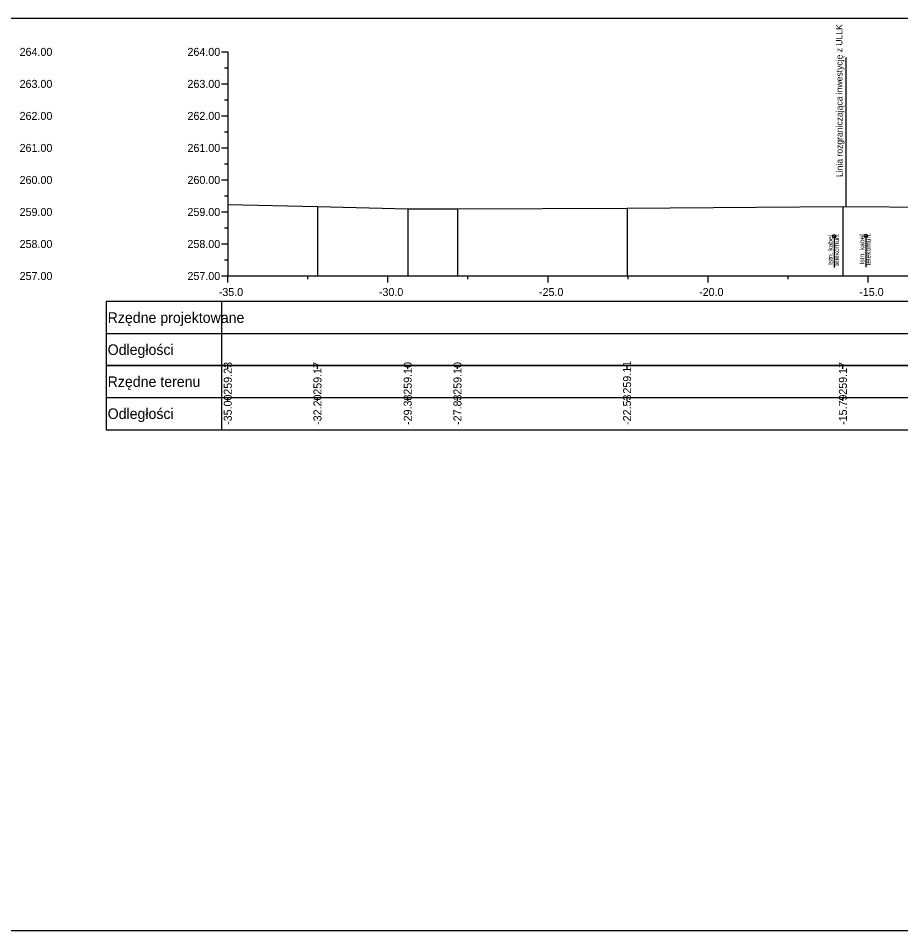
# Model space of a CAD drawing. Extents: x 6516023 to 6560129, y 5513077 to 5529206.
# Drawn here: x 6517538.92 to 6517566.48, y 5514518.16 to 5514546.66 of the extents above; entities that cross this region are included whole.
import ezdxf

# ---------------------------------------------------------------- set-up
doc = ezdxf.new("R2010")
doc.units = 0
for name, color, linetype in [('TOR_PRZEK_P-kable', 7, 'Continuous'), ('TOR_PRZEK_P-tabelka istniejace', 7, 'Continuous'), ('TOR_PRZEK_P-tabelka projektowane', 7, 'Continuous'), ('TOR_PRZEK_P-teren istniejacy', 7, 'Continuous'), ('TOR_PRZEK_P-uklad odniesienia', 7, 'Continuous'), ('TOR_PS_T-granica PKP-projektowana', 7, 'Continuous'), ('TOR_RAMKI-ramka+tabelka 1', 7, 'Continuous')]:
    doc.layers.add(name, color=color, linetype=linetype)

msp = doc.modelspace()

# ---------------------------------------------------------------- linework, layer by layer
at = {"layer": 'TOR_PRZEK_P-kable'}
for p, q in [((6517564.4, 5514539.847), (6517564.4, 5514538.873)), ((6517565.387, 5514539.86), (6517565.387, 5514538.886))]:
    msp.add_line(p, q, dxfattribs=at)
for centre in [(6517564.4, 5514539.847), (6517565.387, 5514539.86)]:
    msp.add_circle(centre, 0.05, dxfattribs=at)
at = {"layer": 'TOR_PRZEK_P-tabelka istniejace'}
for p, q in [((6517541.663, 5514535.806), (6517541.663, 5514533.806)), ((6517545.263, 5514535.806), (6517545.263, 5514533.806)), ((6517545.463, 5514535.706), (6517545.463, 5514535.806)), ((6517548.264, 5514535.706), (6517548.264, 5514535.806)), ((6517551.082, 5514535.706), (6517551.082, 5514535.806)), ((6517552.636, 5514535.706), (6517552.636, 5514535.806)), ((6517557.932, 5514535.706), (6517557.932, 5514535.806)), ((6517564.672, 5514535.706), (6517564.672, 5514535.806)), ((6517541.663, 5514534.806), (6517625.463, 5514534.806)), ((6517545.463, 5514534.706), (6517545.463, 5514534.806)), ((6517548.264, 5514534.706), (6517548.264, 5514534.806)), ((6517551.082, 5514534.706), (6517551.082, 5514534.806)), ((6517552.636, 5514534.706), (6517552.636, 5514534.806)), ((6517557.932, 5514534.706), (6517557.932, 5514534.806)), ((6517564.672, 5514534.706), (6517564.672, 5514534.806))]:
    msp.add_line(p, q, dxfattribs=at)
for points in [[(6517545.463, 5514540.836), (6517545.463, 5514538.806), (6517545.463, 5514538.676), (6517545.463, 5514538.606)], [(6517548.264, 5514540.778), (6517548.264, 5514538.806), (6517548.264, 5514538.676), (6517548.264, 5514538.606)], [(6517551.082, 5514540.708), (6517551.082, 5514538.806), (6517551.082, 5514538.676), (6517551.082, 5514538.606)], [(6517552.636, 5514540.704), (6517552.636, 5514538.806), (6517552.636, 5514538.676), (6517552.636, 5514538.606)], [(6517557.932, 5514540.72), (6517557.932, 5514538.806), (6517557.932, 5514538.676), (6517557.932, 5514538.606)], [(6517564.672, 5514540.777), (6517564.672, 5514538.806), (6517564.672, 5514538.676), (6517564.672, 5514538.606)]]:
    msp.add_lwpolyline(points, dxfattribs=at)
msp.add_lwpolyline([(6517541.663, 5514535.806), (6517541.663, 5514533.806), (6517625.463, 5514533.806), (6517625.463, 5514535.806)], close=True, dxfattribs=at)
at = {"layer": 'TOR_PRZEK_P-tabelka projektowane'}
for p, q in [((6517541.663, 5514537.806), (6517541.663, 5514535.806)), ((6517545.263, 5514537.806), (6517545.263, 5514535.806)), ((6517541.663, 5514536.806), (6517625.463, 5514536.806))]:
    msp.add_line(p, q, dxfattribs=at)
msp.add_lwpolyline([(6517541.663, 5514537.806), (6517541.663, 5514535.806), (6517625.463, 5514535.806), (6517625.463, 5514537.806)], close=True, dxfattribs=at)
at = {"layer": 'TOR_PRZEK_P-teren istniejacy'}
msp.add_lwpolyline([(6517545.463, 5514540.836), (6517548.264, 5514540.778), (6517551.082, 5514540.708), (6517552.636, 5514540.704), (6517557.932, 5514540.72), (6517564.672, 5514540.777), (6517567.573, 5514540.755)], dxfattribs=at)
at = {"layer": 'TOR_PRZEK_P-uklad odniesienia'}
for p, q in [((6517545.263, 5514545.606), (6517545.463, 5514545.606)), ((6517545.463, 5514545.606), (6517545.463, 5514538.606)), ((6517545.363, 5514545.106), (6517545.463, 5514545.106)), ((6517545.263, 5514544.606), (6517545.463, 5514544.606)), ((6517545.363, 5514544.106), (6517545.463, 5514544.106)), ((6517545.263, 5514543.606), (6517545.463, 5514543.606)), ((6517545.363, 5514543.106), (6517545.463, 5514543.106)), ((6517545.263, 5514542.606), (6517545.463, 5514542.606)), ((6517545.363, 5514542.106), (6517545.463, 5514542.106)), ((6517545.263, 5514541.606), (6517545.463, 5514541.606)), ((6517545.363, 5514541.106), (6517545.463, 5514541.106)), ((6517545.263, 5514540.606), (6517545.463, 5514540.606)), ((6517545.363, 5514540.106), (6517545.463, 5514540.106)), ((6517545.263, 5514539.606), (6517545.463, 5514539.606)), ((6517545.363, 5514539.106), (6517545.463, 5514539.106)), ((6517545.263, 5514538.606), (6517545.463, 5514538.606)), ((6517545.463, 5514538.606), (6517625.463, 5514538.606)), ((6517545.463, 5514538.406), (6517545.463, 5514538.606)), ((6517547.963, 5514538.506), (6517547.963, 5514538.606)), ((6517550.463, 5514538.406), (6517550.463, 5514538.606)), ((6517552.963, 5514538.506), (6517552.963, 5514538.606)), ((6517555.463, 5514538.406), (6517555.463, 5514538.606)), ((6517557.963, 5514538.506), (6517557.963, 5514538.606)), ((6517560.463, 5514538.406), (6517560.463, 5514538.606)), ((6517562.963, 5514538.506), (6517562.963, 5514538.606)), ((6517565.463, 5514538.406), (6517565.463, 5514538.606))]:
    msp.add_line(p, q, dxfattribs=at)
at = {"layer": 'TOR_PS_T-granica PKP-projektowana'}
msp.add_line((6517564.771, 5514540.776), (6517564.771, 5514545.434), dxfattribs=at)
at = {"layer": 'TOR_RAMKI-ramka+tabelka 1'}
msp.add_lwpolyline([(6517452.013, 5514546.656), (6517699.513, 5514546.656), (6517699.513, 5514518.156), (6517452.013, 5514518.156)], close=True, dxfattribs=at)

# ---------------------------------------------------------------- texts
at = {"layer": 'TOR_PRZEK_P-kable'}
for s, height, p in [('Istn. kabel', 0.14999, (6517564.355, 5514538.949)), ('telekomun.', 0.15, (6517564.549, 5514538.921)), ('Istn. kabel', 0.14999, (6517565.342, 5514538.962)), ('telekomun.', 0.15, (6517565.536, 5514538.934))]:
    msp.add_text(s, height=height, rotation=90.0511, dxfattribs=at).set_placement(p)
at = {"layer": 'TOR_PRZEK_P-tabelka istniejace'}
for s, p in [('259.23', (6517545.588, 5514534.898)), ('259.17', (6517548.389, 5514534.898)), ('259.10', (6517551.207, 5514534.898)), ('259.10', (6517552.761, 5514534.898)), ('259.11', (6517558.057, 5514534.933)), ('259.17', (6517564.797, 5514534.898)), ('-35.00', (6517545.588, 5514533.955)), ('-32.20', (6517548.389, 5514533.955)), ('-29.38', (6517551.207, 5514533.954)), ('-27.83', (6517552.761, 5514533.954)), ('-22.53', (6517558.057, 5514533.954)), ('-15.79', (6517564.797, 5514533.955))]:
    msp.add_text(s, height=0.25, rotation=90, dxfattribs=at).set_placement(p)
for s, p in [('Rzędne terenu', (6517541.713, 5514535.141)), ('Odległości', (6517541.713, 5514534.141))]:
    msp.add_text(s, height=0.33, dxfattribs=at).set_placement(p)
at = {"layer": 'TOR_PRZEK_P-tabelka projektowane'}
for s, p in [('Rzędne projektowane', (6517541.713, 5514537.141)), ('Odległości', (6517541.713, 5514536.141))]:
    msp.add_text(s, height=0.33, dxfattribs=at).set_placement(p)
at = {"layer": 'TOR_PRZEK_P-uklad odniesienia'}
for s, height, p in [('264.00', 0.25, (6517538.963, 5514545.481)), ('264.00', 0.25, (6517544.205, 5514545.481)), ('263.00', 0.25, (6517538.963, 5514544.481)), ('263.00', 0.25, (6517544.205, 5514544.481)), ('262.00', 0.25, (6517538.963, 5514543.481)), ('262.00', 0.25, (6517544.205, 5514543.481)), ('261.00', 0.25, (6517538.963, 5514542.481)), ('261.00', 0.25, (6517544.205, 5514542.481)), ('260.00', 0.25, (6517538.963, 5514541.481)), ('260.00', 0.25, (6517544.205, 5514541.481)), ('259.00', 0.25, (6517538.963, 5514540.481)), ('259.00', 0.25, (6517544.205, 5514540.481)), ('258.00', 0.25, (6517538.963, 5514539.481)), ('258.00', 0.25, (6517544.205, 5514539.481)), ('257.00', 0.25, (6517538.963, 5514538.481)), ('257.00', 0.25, (6517544.205, 5514538.481)), ('-', 0.0001, (6517545.463, 5514538.606)), ('-35.0', 0.25, (6517545.182, 5514537.981)), ('-30.0', 0.25, (6517550.182, 5514537.981)), ('-25.0', 0.25, (6517555.182, 5514537.981)), ('-20.0', 0.25, (6517560.182, 5514537.981)), ('-15.0', 0.25, (6517565.182, 5514537.981))]:
    msp.add_text(s, height=height, dxfattribs=at).set_placement(p)
at = {"layer": 'TOR_PS_T-granica PKP-projektowana'}
msp.add_text('Linia rozgraniczająca inwestycję z ULLK', height=0.2, rotation=90.0511, dxfattribs=at).set_placement((6517564.661, 5514541.698))

doc.saveas('drawing.dxf')
